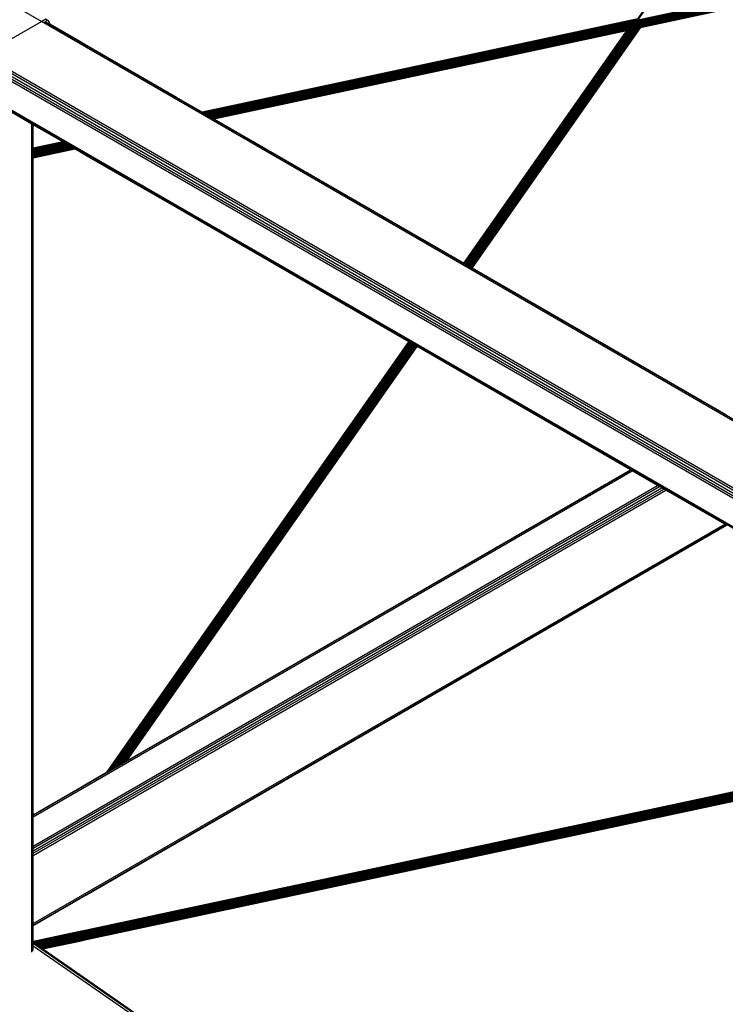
# Model space of a CAD drawing. Header units: millimetres. Extents: x 10 to 1250, y -62 to 528.
# Tile 720 of 909: x 619.751 to 620.643, y 518.277 to 519.521. Entities that reach past the tile are written whole.
import ezdxf

# ---------------------------------------------------------------- set-up
doc = ezdxf.new("R2010")
doc.units = ezdxf.units.MM
doc.header["$LTSCALE"] = 0.05

msp = doc.modelspace()

# ---------------------------------------------------------------- linework, layer by layer
at = {"color": 8}
for p, q in [((620.532, 519.5211), (621.3337, 520.6644)), ((620.5326, 519.5207), (621.3343, 520.664)), ((622.0829, 519.8527), (620.5326, 519.5207)), ((622.0814, 519.8518), (620.5332, 519.5203)), ((622.0797, 519.8509), (620.5337, 519.5198)), ((622.0779, 519.8498), (620.5343, 519.5193)), ((622.076, 519.8487), (620.5348, 519.5187)), ((622.074, 519.8475), (620.5352, 519.5181)), ((622.0719, 519.8463), (620.5357, 519.5174)), ((622.0697, 519.8451), (620.536, 519.5167)), ((622.0676, 519.8439), (620.5363, 519.516)), ((622.0656, 519.8427), (620.5366, 519.5153)), ((622.0556, 519.837), (620.5366, 519.5117)), ((622.0635, 519.8415), (620.5368, 519.5146)), ((622.0568, 519.8377), (620.5368, 519.5122)), ((622.0616, 519.8404), (620.5369, 519.5139)), ((620.5369, 519.5133), (622.0599, 519.8394)), ((622.0583, 519.8385), (620.5369, 519.5127)), ((622.0534, 519.8357), (620.536, 519.5108)), ((622.0539, 519.836), (620.5361, 519.511)), ((622.0546, 519.8364), (620.5363, 519.5113)), ((621.4575, 519.708), (620.5359, 519.5107)), ((619.7787, 519.5188), (619.7052, 519.5613)), ((619.7052, 519.4764), (619.7787, 519.5188)), ((619.7787, 519.5188), (619.7844, 519.5221)), ((621.9108, 518.2879), (619.7787, 519.5188)), ((619.7831, 519.5183), (619.7866, 519.5204)), ((621.913, 518.2886), (619.7831, 519.5183)), ((619.7844, 519.5221), (619.7866, 519.5204)), ((619.7866, 519.5204), (619.7884, 519.5179)), ((619.7867, 519.5169), (619.7884, 519.5179)), ((619.7895, 519.5153), (619.7867, 519.5169)), ((619.7884, 519.5179), (619.7895, 519.5153)), ((619.8272, 519.4935), (619.7895, 519.5153)), ((620.5288, 519.5214), (619.9818, 519.4043)), ((620.5304, 519.5216), (619.982, 519.4042)), ((620.5309, 519.5215), (619.9822, 519.404)), ((620.5315, 519.5213), (619.9826, 519.4038)), ((620.532, 519.5211), (619.9831, 519.4035)), ((620.5326, 519.5207), (619.9837, 519.4032)), ((620.5318, 519.52), (619.9844, 519.4028)), ((620.5303, 519.5191), (619.9851, 519.4024)), ((620.5289, 519.5182), (619.986, 519.4019)), ((620.5276, 519.5172), (619.9868, 519.4014)), ((620.5263, 519.5162), (619.9878, 519.4008)), ((620.5251, 519.5152), (619.9887, 519.4003)), ((620.5241, 519.5142), (619.9897, 519.3997)), ((620.5232, 519.5132), (619.9907, 519.3992)), ((620.3129, 519.2131), (620.5236, 519.5137)), ((620.3131, 519.213), (620.5246, 519.5147)), ((620.3134, 519.2129), (620.5257, 519.5157)), ((620.3137, 519.2127), (620.5269, 519.5167)), ((620.3142, 519.2124), (620.5282, 519.5177)), ((620.3146, 519.2121), (620.5296, 519.5187)), ((620.3152, 519.2118), (620.531, 519.5196)), ((620.3158, 519.2115), (620.5326, 519.5207)), ((620.3164, 519.2111), (620.5332, 519.5203)), ((620.317, 519.2108), (620.5337, 519.5198)), ((620.3177, 519.2104), (620.5343, 519.5193)), ((620.3183, 519.21), (620.5348, 519.5187)), ((620.319, 519.2096), (620.5352, 519.5181)), ((620.3196, 519.2093), (620.5357, 519.5174)), ((620.3202, 519.2089), (620.536, 519.5167)), ((620.3208, 519.2086), (620.5363, 519.516)), ((620.3213, 519.2083), (620.5366, 519.5153)), ((620.3218, 519.208), (620.5368, 519.5146)), ((620.3222, 519.2078), (620.5369, 519.5139)), ((620.3225, 519.2076), (620.5369, 519.5133)), ((620.5224, 519.5123), (619.9916, 519.3986)), ((620.5218, 519.5114), (619.9925, 519.3981)), ((620.5212, 519.5106), (619.9934, 519.3976)), ((619.9942, 519.3971), (620.5207, 519.5098)), ((620.5202, 519.5091), (619.995, 519.3967)), ((620.5197, 519.5085), (619.9956, 519.3963)), ((620.5194, 519.508), (619.9962, 519.396)), ((620.5191, 519.5076), (619.9966, 519.3957)), ((620.5189, 519.5073), (619.997, 519.3955)), ((620.5187, 519.5071), (619.9972, 519.3954)), ((620.5186, 519.507), (619.9973, 519.3953)), ((620.3127, 519.2133), (620.5186, 519.507)), ((620.3127, 519.2132), (620.5186, 519.507)), ((620.3228, 519.2074), (620.5369, 519.5127)), ((620.323, 519.2073), (620.5368, 519.5122)), ((620.3231, 519.2072), (620.5359, 519.5107)), ((620.3231, 519.2072), (620.5359, 519.5107)), ((620.5186, 519.507), (620.5187, 519.5071)), ((620.5187, 519.5071), (620.5189, 519.5073)), ((620.5189, 519.5073), (620.5191, 519.5076)), ((620.5191, 519.5076), (620.5194, 519.508)), ((620.5194, 519.508), (620.5197, 519.5085)), ((620.5197, 519.5085), (620.5202, 519.5091)), ((620.5202, 519.5091), (620.5207, 519.5098)), ((620.5207, 519.5098), (620.5212, 519.5106)), ((620.5212, 519.5106), (620.5218, 519.5114)), ((620.5218, 519.5114), (620.5221, 519.5119)), ((620.5221, 519.5119), (620.5224, 519.5123)), ((620.5224, 519.5123), (620.5228, 519.5128)), ((620.5359, 519.5107), (620.536, 519.5108)), ((620.536, 519.5108), (620.5361, 519.511)), ((620.5361, 519.511), (620.5363, 519.5113)), ((620.5363, 519.5113), (620.5366, 519.5117)), ((619.8359, 519.4885), (619.8272, 519.4935)), ((619.9496, 519.4229), (619.8359, 519.4885)), ((621.8373, 518.2454), (619.7052, 519.4764)), ((621.8351, 518.2437), (619.7052, 519.4734)), ((621.8333, 518.2412), (619.7052, 519.4698)), ((621.8321, 518.2383), (619.7052, 519.4663)), ((621.8316, 518.2356), (619.7052, 519.4633)), ((621.8316, 518.1997), (619.7052, 519.4274)), ((621.8321, 518.1975), (619.7052, 519.4254)), ((619.7665, 519.3893), (619.7119, 519.4209)), ((619.9818, 519.4043), (619.9496, 519.4229)), ((619.982, 519.4042), (619.9818, 519.4043)), ((619.9822, 519.404), (619.982, 519.4042)), ((619.9826, 519.4038), (619.9822, 519.404)), ((619.9831, 519.4035), (619.9826, 519.4038)), ((619.9837, 519.4032), (619.9831, 519.4035)), ((619.9844, 519.4028), (619.9837, 519.4032)), ((619.9851, 519.4024), (619.9844, 519.4028)), ((619.986, 519.4019), (619.9851, 519.4024)), ((619.9868, 519.4014), (619.986, 519.4019)), ((619.9878, 519.4008), (619.9868, 519.4014)), ((619.7665, 519.3582), (619.7665, 519.3893)), ((619.7679, 519.3885), (619.7665, 519.3893)), ((619.9887, 519.4003), (619.9878, 519.4008)), ((619.9897, 519.3997), (619.9887, 519.4003)), ((619.9907, 519.3992), (619.9897, 519.3997)), ((619.9916, 519.3986), (619.9907, 519.3992)), ((619.9925, 519.3981), (619.9916, 519.3986)), ((619.9934, 519.3976), (619.9925, 519.3981)), ((619.9942, 519.3971), (619.9934, 519.3976)), ((619.995, 519.3967), (619.9942, 519.3971)), ((619.9956, 519.3963), (619.995, 519.3967)), ((619.9962, 519.396), (619.9956, 519.3963)), ((619.9966, 519.3957), (619.9962, 519.396)), ((619.997, 519.3955), (619.9966, 519.3957)), ((619.9972, 519.3954), (619.997, 519.3955)), ((619.9973, 519.3953), (619.9972, 519.3954)), ((620.3127, 519.2133), (619.9973, 519.3953)), ((619.7679, 519.3585), (619.7679, 519.3885)), ((619.7683, 519.3882), (619.7679, 519.3885)), ((619.7683, 519.3586), (619.7683, 519.3882)), ((619.8059, 519.3666), (619.7683, 519.3882)), ((619.8059, 519.3666), (619.7683, 519.3586)), ((619.806, 519.3665), (619.7683, 519.3584)), ((619.8063, 519.3664), (619.7683, 519.3582)), ((619.8066, 519.3661), (619.7683, 519.3579)), ((619.8071, 519.3659), (619.7683, 519.3576)), ((619.8077, 519.3655), (619.7683, 519.3571)), ((619.8084, 519.3651), (619.7683, 519.3566)), ((619.8091, 519.3647), (619.7683, 519.356)), ((619.81, 519.3642), (619.7683, 519.3553)), ((619.8109, 519.3637), (619.7683, 519.3546)), ((619.806, 519.3665), (619.8059, 519.3666)), ((619.8063, 519.3664), (619.806, 519.3665)), ((619.8066, 519.3661), (619.8063, 519.3664)), ((619.8071, 519.3659), (619.8066, 519.3661)), ((619.8077, 519.3655), (619.8071, 519.3659)), ((619.8084, 519.3651), (619.8077, 519.3655)), ((619.8091, 519.3647), (619.8084, 519.3651)), ((619.81, 519.3642), (619.8091, 519.3647)), ((619.8109, 519.3637), (619.81, 519.3642)), ((619.8118, 519.3632), (619.8109, 519.3637)), ((619.7679, 519.3585), (619.7665, 519.3582)), ((619.7679, 519.3583), (619.7665, 519.358)), ((619.7665, 519.358), (619.7665, 519.3582)), ((619.7679, 519.3581), (619.7665, 519.3578)), ((619.7665, 519.3578), (619.7665, 519.358)), ((619.7679, 519.3578), (619.7665, 519.3575)), ((619.7665, 519.3575), (619.7665, 519.3578)), ((619.7679, 519.3575), (619.7665, 519.3572)), ((619.7665, 519.3572), (619.7665, 519.3575)), ((619.7665, 519.3567), (619.7665, 519.3572)), ((619.7679, 519.357), (619.7665, 519.3567)), ((619.7665, 519.3562), (619.7665, 519.3567)), ((619.7679, 519.3565), (619.7665, 519.3562)), ((619.7665, 519.3556), (619.7665, 519.3562)), ((619.7679, 519.3559), (619.7665, 519.3556)), ((619.7665, 519.3549), (619.7665, 519.3556)), ((619.7679, 519.3552), (619.7665, 519.3549)), ((619.7665, 519.3542), (619.7665, 519.3549)), ((619.7679, 519.3545), (619.7665, 519.3542)), ((619.7665, 519.3535), (619.7665, 519.3542)), ((619.7679, 519.3538), (619.7665, 519.3535)), ((619.7665, 519.3527), (619.7665, 519.3535)), ((619.7679, 519.353), (619.7665, 519.3527)), ((619.7665, 519.3519), (619.7665, 519.3527)), ((619.7679, 519.3522), (619.7665, 519.3519)), ((619.7665, 519.3512), (619.7665, 519.3519)), ((619.7679, 519.3515), (619.7665, 519.3512)), ((619.7683, 519.3586), (619.7679, 519.3585)), ((619.7679, 519.3583), (619.7679, 519.3585)), ((619.7683, 519.3584), (619.7679, 519.3583)), ((619.7679, 519.3581), (619.7679, 519.3583)), ((619.7683, 519.3582), (619.7679, 519.3581)), ((619.7679, 519.3578), (619.7679, 519.3581)), ((619.7683, 519.3579), (619.7679, 519.3578)), ((619.7679, 519.3575), (619.7679, 519.3578)), ((619.7683, 519.3576), (619.7679, 519.3575)), ((619.7679, 519.357), (619.7679, 519.3575)), ((619.7683, 519.3571), (619.7679, 519.357)), ((619.7679, 519.3565), (619.7679, 519.357)), ((619.7683, 519.3566), (619.7679, 519.3565)), ((619.7679, 519.3559), (619.7679, 519.3565)), ((619.7683, 519.356), (619.7679, 519.3559)), ((619.7679, 519.3552), (619.7679, 519.3559)), ((619.7683, 519.3553), (619.7679, 519.3552)), ((619.7679, 519.3545), (619.7679, 519.3552)), ((619.7683, 519.3546), (619.7679, 519.3545)), ((619.7679, 519.3538), (619.7679, 519.3545)), ((619.7683, 519.3539), (619.7679, 519.3538)), ((619.7679, 519.353), (619.7679, 519.3538)), ((619.7683, 519.3531), (619.7679, 519.353)), ((619.7679, 519.3522), (619.7679, 519.353)), ((619.7683, 519.3523), (619.7679, 519.3522)), ((619.7679, 519.3515), (619.7679, 519.3522)), ((619.7683, 519.3516), (619.7679, 519.3515)), ((619.7679, 519.3507), (619.7679, 519.3515)), ((619.8118, 519.3632), (619.7683, 519.3539)), ((619.8127, 519.3626), (619.7683, 519.3531)), ((619.8137, 519.3621), (619.7683, 519.3523)), ((619.8147, 519.3615), (619.7683, 519.3516)), ((619.8156, 519.3609), (619.7683, 519.3508)), ((619.8166, 519.3604), (619.7683, 519.3501)), ((619.8174, 519.3599), (619.7683, 519.3494)), ((619.7683, 519.3487), (619.8182, 519.3594)), ((619.819, 519.359), (619.7683, 519.3482)), ((619.8196, 519.3586), (619.7683, 519.3476)), ((619.7683, 519.3584), (619.7683, 519.3586)), ((619.7683, 519.3582), (619.7683, 519.3584)), ((619.8202, 519.3583), (619.7683, 519.3472)), ((619.7683, 519.3579), (619.7683, 519.3582)), ((619.8207, 519.358), (619.7683, 519.3468)), ((619.7683, 519.3576), (619.7683, 519.3579)), ((619.821, 519.3578), (619.7683, 519.3466)), ((619.8213, 519.3577), (619.7683, 519.3463)), ((619.8212, 519.3577), (619.7683, 519.3464)), ((619.7683, 519.3571), (619.7683, 519.3576)), ((619.7683, 519.3566), (619.7683, 519.3571)), ((619.7683, 519.356), (619.7683, 519.3566)), ((619.7683, 519.3553), (619.7683, 519.356)), ((619.7683, 519.3546), (619.7683, 519.3553)), ((619.7683, 519.3539), (619.7683, 519.3546)), ((619.7683, 519.3531), (619.7683, 519.3539)), ((619.7683, 519.3523), (619.7683, 519.3531)), ((619.7683, 519.3516), (619.7683, 519.3523)), ((619.7683, 519.3508), (619.7683, 519.3516)), ((619.8127, 519.3626), (619.8118, 519.3632)), ((619.8137, 519.3621), (619.8127, 519.3626)), ((619.8147, 519.3615), (619.8137, 519.3621)), ((619.8156, 519.3609), (619.8147, 519.3615)), ((619.8166, 519.3604), (619.8156, 519.3609)), ((619.8174, 519.3599), (619.8166, 519.3604)), ((619.8182, 519.3594), (619.8174, 519.3599)), ((619.819, 519.359), (619.8182, 519.3594)), ((619.8196, 519.3586), (619.819, 519.359)), ((619.8202, 519.3583), (619.8196, 519.3586)), ((619.8207, 519.358), (619.8202, 519.3583)), ((619.821, 519.3578), (619.8207, 519.358)), ((619.8212, 519.3577), (619.821, 519.3578)), ((619.8213, 519.3577), (619.8212, 519.3577)), ((619.8272, 519.3542), (619.8213, 519.3577)), ((619.8359, 519.3492), (619.8272, 519.3542)), ((619.7665, 519.3504), (619.7665, 519.3512)), ((619.7679, 519.3507), (619.7665, 519.3504)), ((619.7665, 519.3497), (619.7665, 519.3504)), ((619.7679, 519.35), (619.7665, 519.3497)), ((619.7665, 519.349), (619.7665, 519.3497)), ((619.7679, 519.3493), (619.7665, 519.349)), ((619.7665, 519.3483), (619.7665, 519.349)), ((619.7665, 519.3483), (619.7679, 519.3486)), ((619.7665, 519.3478), (619.7665, 519.3483)), ((619.7679, 519.3481), (619.7665, 519.3478)), ((619.7665, 519.3472), (619.7665, 519.3478)), ((619.7679, 519.3475), (619.7665, 519.3472)), ((619.7665, 519.3468), (619.7665, 519.3472)), ((619.7679, 519.3471), (619.7665, 519.3468)), ((619.7665, 519.3464), (619.7665, 519.3468)), ((619.7679, 519.3467), (619.7665, 519.3464)), ((619.7679, 519.3465), (619.7665, 519.3462)), ((619.7665, 519.3462), (619.7665, 519.3464)), ((619.7679, 519.3463), (619.7665, 519.346)), ((619.7679, 519.3462), (619.7665, 519.3459)), ((619.7665, 519.346), (619.7665, 519.3462)), ((619.7665, 519.3459), (619.7665, 519.346)), ((619.7665, 518.5153), (619.7665, 519.3459)), ((619.7683, 519.3508), (619.7679, 519.3507)), ((619.7679, 519.35), (619.7679, 519.3507)), ((619.7683, 519.3501), (619.7679, 519.35)), ((619.7679, 519.3493), (619.7679, 519.35)), ((619.7683, 519.3494), (619.7679, 519.3493)), ((619.7679, 519.3486), (619.7679, 519.3493)), ((619.7679, 519.3486), (619.7683, 519.3487)), ((619.7679, 519.3481), (619.7679, 519.3486)), ((619.7683, 519.3482), (619.7679, 519.3481)), ((619.7679, 519.3475), (619.7679, 519.3481)), ((619.7683, 519.3476), (619.7679, 519.3475)), ((619.7679, 519.3471), (619.7679, 519.3475)), ((619.7683, 519.3472), (619.7679, 519.3471)), ((619.7679, 519.3467), (619.7679, 519.3471)), ((619.7683, 519.3468), (619.7679, 519.3467)), ((619.7679, 519.3465), (619.7679, 519.3467)), ((619.7683, 519.3466), (619.7679, 519.3465)), ((619.7679, 519.3463), (619.7679, 519.3465)), ((619.7683, 519.3464), (619.7679, 519.3463)), ((619.7683, 519.3463), (619.7679, 519.3462)), ((619.7679, 519.3462), (619.7679, 519.3463)), ((619.7679, 518.5161), (619.7679, 519.3462)), ((619.7683, 519.3501), (619.7683, 519.3508)), ((619.7683, 519.3494), (619.7683, 519.3501)), ((619.7683, 519.3487), (619.7683, 519.3494)), ((619.7683, 519.3482), (619.7683, 519.3487)), ((619.7683, 519.3476), (619.7683, 519.3482)), ((619.7683, 519.3472), (619.7683, 519.3476)), ((619.7683, 519.3468), (619.7683, 519.3472)), ((619.7683, 519.3466), (619.7683, 519.3468)), ((619.7683, 519.3464), (619.7683, 519.3466)), ((619.7683, 519.3463), (619.7683, 519.3464)), ((619.7683, 518.5164), (619.7683, 519.3463)), ((619.9496, 519.2836), (619.8359, 519.3492)), ((620.2432, 519.1141), (619.9496, 519.2836)), ((620.3127, 519.2132), (620.3127, 519.2133)), ((620.3129, 519.2131), (620.3127, 519.2132)), ((620.3131, 519.213), (620.3129, 519.2131)), ((620.3134, 519.2129), (620.3131, 519.213)), ((620.3137, 519.2127), (620.3134, 519.2129)), ((620.3142, 519.2124), (620.3137, 519.2127)), ((620.3146, 519.2121), (620.3142, 519.2124)), ((620.3152, 519.2118), (620.3146, 519.2121)), ((620.3158, 519.2115), (620.3152, 519.2118)), ((620.3164, 519.2111), (620.3158, 519.2115)), ((620.317, 519.2108), (620.3164, 519.2111)), ((620.3177, 519.2104), (620.317, 519.2108)), ((620.3183, 519.21), (620.3177, 519.2104)), ((620.319, 519.2096), (620.3183, 519.21)), ((620.3196, 519.2093), (620.319, 519.2096)), ((620.3202, 519.2089), (620.3196, 519.2093)), ((620.3208, 519.2086), (620.3202, 519.2089)), ((620.3213, 519.2083), (620.3208, 519.2086)), ((620.3218, 519.208), (620.3213, 519.2083)), ((620.3222, 519.2078), (620.3218, 519.208)), ((620.3225, 519.2076), (620.3222, 519.2078)), ((620.3228, 519.2074), (620.3225, 519.2076)), ((620.323, 519.2073), (620.3228, 519.2074)), ((620.3231, 519.2072), (620.323, 519.2073)), ((620.644, 519.022), (620.3231, 519.2072)), ((620.3231, 519.2072), (620.3231, 519.2072)), ((619.8621, 518.5705), (620.2432, 519.1141)), ((619.8624, 518.5707), (620.2434, 519.114)), ((619.8629, 518.571), (620.2436, 519.1139)), ((619.8636, 518.5714), (620.2439, 519.1137)), ((619.8644, 518.5719), (620.2442, 519.1135)), ((619.8654, 518.5724), (620.2446, 519.1133)), ((619.8666, 518.5731), (620.2451, 519.113)), ((619.8678, 518.5738), (620.2457, 519.1127)), ((619.8692, 518.5746), (620.2462, 519.1123)), ((619.8706, 518.5755), (620.2468, 519.112)), ((619.8721, 518.5763), (620.2475, 519.1116)), ((619.8737, 518.5772), (620.2481, 519.1112)), ((619.8752, 518.5781), (620.2488, 519.1109)), ((619.8768, 518.579), (620.2494, 519.1105)), ((619.8782, 518.5799), (620.2501, 519.1101)), ((619.8797, 518.5807), (620.2507, 519.1098)), ((619.881, 518.5815), (620.2512, 519.1094)), ((619.8823, 518.5822), (620.2518, 519.1091)), ((619.8834, 518.5828), (620.2522, 519.1089)), ((619.8843, 518.5834), (620.2527, 519.1086)), ((619.8851, 518.5838), (620.253, 519.1084)), ((619.8858, 518.5842), (620.2533, 519.1083)), ((619.8862, 518.5845), (620.2535, 519.1082)), ((619.9496, 518.6954), (620.2432, 519.1141)), ((619.9496, 518.6745), (620.2536, 519.1081)), ((619.9496, 518.6745), (620.2536, 519.1081)), ((620.2432, 519.1141), (620.2432, 519.1141)), ((620.2434, 519.114), (620.2432, 519.1141)), ((620.2436, 519.1139), (620.2434, 519.114)), ((620.2439, 519.1137), (620.2436, 519.1139)), ((620.2442, 519.1135), (620.2439, 519.1137)), ((620.2446, 519.1133), (620.2442, 519.1135)), ((620.2451, 519.113), (620.2446, 519.1133)), ((620.2457, 519.1127), (620.2451, 519.113)), ((620.2462, 519.1123), (620.2457, 519.1127)), ((620.2468, 519.112), (620.2462, 519.1123)), ((620.2475, 519.1116), (620.2468, 519.112)), ((620.2481, 519.1112), (620.2475, 519.1116)), ((620.2488, 519.1109), (620.2481, 519.1112)), ((620.2494, 519.1105), (620.2488, 519.1109)), ((620.2501, 519.1101), (620.2494, 519.1105)), ((620.2507, 519.1098), (620.2501, 519.1101)), ((620.2512, 519.1094), (620.2507, 519.1098)), ((620.2518, 519.1091), (620.2512, 519.1094)), ((620.2522, 519.1089), (620.2518, 519.1091)), ((620.2527, 519.1086), (620.2522, 519.1089)), ((620.253, 519.1084), (620.2527, 519.1086)), ((620.2533, 519.1083), (620.253, 519.1084)), ((620.2535, 519.1082), (620.2533, 519.1083)), ((620.2536, 519.1081), (620.2535, 519.1082)), ((620.5234, 518.9523), (620.2536, 519.1081)), ((620.2536, 519.1081), (620.2536, 519.1081)), ((619.7683, 518.5158), (620.5239, 518.952)), ((619.7683, 518.5139), (620.5255, 518.9511)), ((619.9496, 518.621), (620.5234, 518.9523)), ((620.5239, 518.952), (620.5234, 518.9523)), ((620.5255, 518.9511), (620.5239, 518.952)), ((620.5576, 518.9326), (620.5255, 518.9511)), ((619.7683, 518.4769), (620.5576, 518.9326)), ((619.7683, 518.4741), (620.56, 518.9312)), ((619.7683, 518.4709), (620.5628, 518.9296)), ((620.56, 518.9312), (620.5576, 518.9326)), ((620.5628, 518.9296), (620.56, 518.9312)), ((620.5656, 518.928), (620.5628, 518.9296)), ((619.7683, 518.4677), (620.5656, 518.928)), ((619.7683, 518.4649), (620.5679, 518.9266)), ((620.5679, 518.9266), (620.5656, 518.928)), ((620.6425, 518.8836), (620.5679, 518.9266)), ((619.7683, 518.3789), (620.6425, 518.8836)), ((619.7683, 518.377), (620.6441, 518.8826)), ((619.9496, 518.4811), (620.6446, 518.8823)), ((620.6441, 518.8826), (620.6425, 518.8836)), ((619.862, 518.5705), (619.9496, 518.6954)), ((619.8866, 518.5847), (619.9496, 518.6745)), ((621.073, 518.635), (619.7683, 518.356)), ((621.0733, 518.6349), (619.7683, 518.3558)), ((621.0736, 518.6346), (619.7683, 518.3555)), ((621.0741, 518.6344), (619.7683, 518.3551)), ((621.0747, 518.634), (619.7688, 518.3547)), ((621.0754, 518.6336), (619.7693, 518.3543)), ((621.0761, 518.6332), (619.77, 518.3539)), ((621.077, 518.6327), (619.7707, 518.3533)), ((621.0779, 518.6322), (619.7715, 518.3528)), ((621.0788, 518.6317), (619.7723, 518.3522)), ((621.0797, 518.6311), (619.7732, 518.3517)), ((621.0807, 518.6305), (619.774, 518.3511)), ((621.0817, 518.63), (619.7749, 518.3505)), ((621.0729, 518.6351), (619.9496, 518.3949)), ((621.0826, 518.6294), (619.7757, 518.3499)), ((621.0836, 518.6289), (619.7765, 518.3494)), ((621.0844, 518.6284), (619.7773, 518.3488)), ((619.778, 518.3483), (621.0853, 518.6279)), ((621.086, 518.6275), (619.7786, 518.3479)), ((621.0866, 518.6271), (619.7792, 518.3475)), ((621.0872, 518.6268), (619.7797, 518.3472)), ((621.0877, 518.6265), (619.7801, 518.3469)), ((621.088, 518.6263), (619.7804, 518.3467)), ((621.0882, 518.6262), (619.7806, 518.3465)), ((619.8866, 518.5847), (619.9496, 518.621)), ((621.0883, 518.6261), (619.9496, 518.3826)), ((619.8768, 518.579), (619.8782, 518.5799)), ((619.8782, 518.5799), (619.8797, 518.5807)), ((619.8797, 518.5807), (619.881, 518.5815)), ((619.881, 518.5815), (619.8823, 518.5822)), ((619.8823, 518.5822), (619.8834, 518.5828)), ((619.8834, 518.5828), (619.8843, 518.5834)), ((619.8843, 518.5834), (619.8851, 518.5838)), ((619.8851, 518.5838), (619.8858, 518.5842)), ((619.8858, 518.5842), (619.8862, 518.5845)), ((619.8866, 518.5847), (619.8862, 518.5845)), ((619.8359, 518.5554), (619.862, 518.5705)), ((619.862, 518.5705), (619.8621, 518.5705)), ((619.8621, 518.5705), (619.8624, 518.5707)), ((619.8624, 518.5707), (619.8629, 518.571)), ((619.8629, 518.571), (619.8636, 518.5714)), ((619.8636, 518.5714), (619.8644, 518.5719)), ((619.8644, 518.5719), (619.8654, 518.5724)), ((619.8654, 518.5724), (619.8666, 518.5731)), ((619.8666, 518.5731), (619.8678, 518.5738)), ((619.8678, 518.5738), (619.8692, 518.5746)), ((619.8692, 518.5746), (619.8706, 518.5755)), ((619.8706, 518.5755), (619.8721, 518.5763)), ((619.8721, 518.5763), (619.8737, 518.5772)), ((619.8737, 518.5772), (619.8752, 518.5781)), ((619.8752, 518.5781), (619.8768, 518.579)), ((619.8272, 518.5504), (619.8359, 518.5554)), ((619.7683, 518.5164), (619.8272, 518.5504)), ((619.7665, 518.5153), (619.7679, 518.5161)), ((619.7665, 518.5147), (619.7679, 518.5155)), ((619.7665, 518.5147), (619.7665, 518.5153)), ((619.7665, 518.5129), (619.7665, 518.5147)), ((619.7665, 518.5129), (619.7679, 518.5137)), ((619.7665, 518.4758), (619.7665, 518.5129)), ((619.7679, 518.5161), (619.7683, 518.5164)), ((619.7679, 518.5155), (619.7679, 518.5161)), ((619.7679, 518.5155), (619.7683, 518.5158)), ((619.7679, 518.5137), (619.7679, 518.5155)), ((619.7679, 518.5137), (619.7683, 518.5139)), ((619.7679, 518.4766), (619.7679, 518.5137)), ((619.7683, 518.5158), (619.7683, 518.5164)), ((619.7683, 518.5139), (619.7683, 518.5158)), ((619.7683, 518.4769), (619.7683, 518.5139)), ((619.8359, 518.4154), (619.9496, 518.4811)), ((619.7665, 518.4758), (619.7679, 518.4766)), ((619.7665, 518.473), (619.7665, 518.4758)), ((619.7665, 518.473), (619.7679, 518.4738)), ((619.7665, 518.4698), (619.7665, 518.473)), ((619.7665, 518.4698), (619.7679, 518.4706)), ((619.7665, 518.4666), (619.7665, 518.4698)), ((619.7679, 518.4766), (619.7683, 518.4769)), ((619.7679, 518.4738), (619.7679, 518.4766)), ((619.7679, 518.4738), (619.7683, 518.4741)), ((619.7679, 518.4706), (619.7679, 518.4738)), ((619.7679, 518.4706), (619.7683, 518.4709)), ((619.7679, 518.4674), (619.7679, 518.4706)), ((619.7683, 518.4741), (619.7683, 518.4769)), ((619.7683, 518.4709), (619.7683, 518.4741)), ((619.7683, 518.4677), (619.7683, 518.4709)), ((619.7665, 518.4666), (619.7679, 518.4674)), ((619.7665, 518.4639), (619.7665, 518.4666)), ((619.7665, 518.4639), (619.7679, 518.4647)), ((619.7665, 518.3778), (619.7665, 518.4639)), ((619.7679, 518.4674), (619.7683, 518.4677)), ((619.7679, 518.4647), (619.7679, 518.4674)), ((619.7679, 518.4647), (619.7683, 518.4649)), ((619.7679, 518.3786), (619.7679, 518.4647)), ((619.7683, 518.4649), (619.7683, 518.4677)), ((619.7683, 518.3789), (619.7683, 518.4649)), ((619.7683, 518.3764), (619.8272, 518.4104)), ((619.8272, 518.4104), (619.8359, 518.4154)), ((619.9496, 518.3949), (619.8359, 518.3705)), ((619.9496, 518.3826), (619.8359, 518.3583)), ((619.7665, 518.3778), (619.7679, 518.3786)), ((619.7665, 518.376), (619.7665, 518.3778)), ((619.7665, 518.376), (619.7679, 518.3768)), ((619.7665, 518.3753), (619.7679, 518.3761)), ((619.7665, 518.3753), (619.7665, 518.376)), ((619.7665, 518.3563), (619.7665, 518.3753)), ((619.7679, 518.3786), (619.7683, 518.3789)), ((619.7679, 518.3768), (619.7679, 518.3786)), ((619.7679, 518.3768), (619.7683, 518.377)), ((619.7679, 518.3761), (619.7679, 518.3768)), ((619.7679, 518.3761), (619.7683, 518.3764)), ((619.7679, 518.356), (619.7679, 518.3761)), ((619.7683, 518.377), (619.7683, 518.3789)), ((619.7683, 518.3764), (619.7683, 518.377)), ((619.7683, 518.3561), (619.7683, 518.3764)), ((619.8272, 518.3687), (619.7683, 518.3561)), ((619.8359, 518.3705), (619.8272, 518.3687)), ((619.7665, 518.355), (619.7665, 518.3563)), ((619.7671, 518.3558), (619.7665, 518.3563)), ((619.7679, 518.356), (619.7671, 518.3558)), ((619.7673, 518.3557), (619.7671, 518.3558)), ((619.7679, 518.3559), (619.7673, 518.3557)), ((619.7683, 518.3561), (619.7679, 518.356)), ((619.7683, 518.356), (619.7679, 518.3559)), ((619.7679, 518.3559), (619.7679, 518.356)), ((619.7679, 518.3557), (619.7679, 518.3559)), ((619.7683, 518.356), (619.7683, 518.3561)), ((619.7683, 518.3558), (619.7683, 518.356)), ((619.8272, 518.3564), (619.7807, 518.3465)), ((619.8359, 518.3583), (619.8272, 518.3564)), ((619.7679, 518.354), (619.7665, 518.355)), ((619.7665, 518.3518), (619.7665, 518.355)), ((619.7679, 518.3508), (619.7665, 518.3518)), ((619.7665, 518.3428), (619.7665, 518.3518)), ((619.7675, 518.3556), (619.7673, 518.3557)), ((619.7679, 518.3557), (619.7675, 518.3556)), ((619.7678, 518.3554), (619.7675, 518.3556)), ((619.7678, 518.3554), (619.7679, 518.3557)), ((619.7679, 518.3553), (619.7678, 518.3554)), ((619.7683, 518.3558), (619.7679, 518.3557)), ((619.7683, 518.3555), (619.7679, 518.3553)), ((619.7679, 518.354), (619.7679, 518.3553)), ((619.7682, 518.3551), (619.7679, 518.3553)), ((619.7683, 518.3537), (619.7679, 518.354)), ((619.7679, 518.3508), (619.7679, 518.354)), ((619.7683, 518.3505), (619.7679, 518.3508)), ((619.7679, 518.3441), (619.7679, 518.3508)), ((619.7683, 518.3551), (619.7682, 518.3551)), ((619.7683, 518.355), (619.7682, 518.3551)), ((619.7683, 518.3555), (619.7683, 518.3558)), ((619.7683, 518.3551), (619.7683, 518.3555)), ((619.7683, 518.355), (619.7683, 518.3551)), ((619.7683, 518.3537), (619.7683, 518.355)), ((619.7688, 518.3547), (619.7683, 518.355)), ((620.8083, 517.6332), (619.7683, 518.3537)), ((619.7683, 518.3505), (619.7683, 518.3537)), ((619.7683, 518.3456), (619.7683, 518.3505)), ((620.8083, 517.63), (619.7683, 518.3505)), ((619.7693, 518.3543), (619.7688, 518.3547)), ((619.77, 518.3539), (619.7693, 518.3543)), ((619.7707, 518.3533), (619.77, 518.3539)), ((619.7715, 518.3528), (619.7707, 518.3533)), ((619.7723, 518.3522), (619.7715, 518.3528)), ((619.7732, 518.3517), (619.7723, 518.3522)), ((619.774, 518.3511), (619.7732, 518.3517)), ((619.7749, 518.3505), (619.774, 518.3511)), ((619.7757, 518.3499), (619.7749, 518.3505)), ((619.7765, 518.3494), (619.7757, 518.3499)), ((619.7773, 518.3488), (619.7765, 518.3494)), ((619.778, 518.3483), (619.7773, 518.3488)), ((619.7786, 518.3479), (619.778, 518.3483)), ((619.7792, 518.3475), (619.7786, 518.3479)), ((619.7797, 518.3472), (619.7792, 518.3475)), ((619.7801, 518.3469), (619.7797, 518.3472)), ((619.7804, 518.3467), (619.7801, 518.3469)), ((619.7806, 518.3465), (619.7804, 518.3467)), ((619.7807, 518.3465), (619.7806, 518.3465)), ((619.8272, 518.3142), (619.7807, 518.3465)), ((619.8359, 518.3082), (619.8272, 518.3142)), ((619.9496, 518.2294), (619.8359, 518.3082))]:
    msp.add_line(p, q, dxfattribs=at)

doc.saveas('drawing.dxf')
